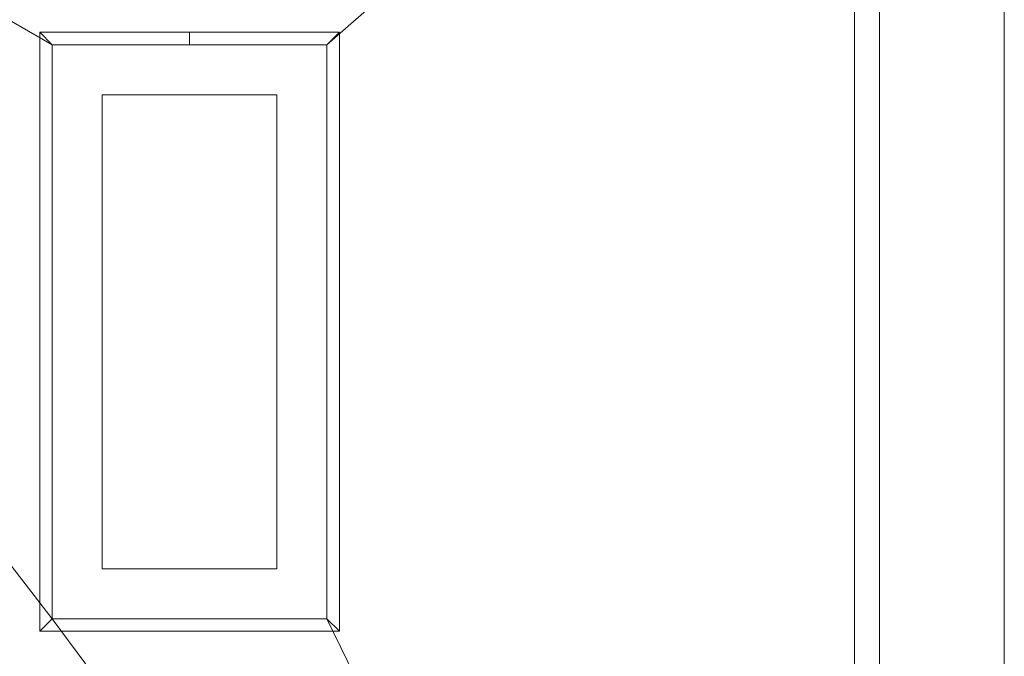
# Model space of a CAD drawing. Header units: inches. Extents: x 15 to 638, y -384 to 556.
# Tile 1045 of 1056: x 545 to 624, y 363 to 414. Entities that reach past the tile are written whole.
import ezdxf

# ---------------------------------------------------------------- set-up
doc = ezdxf.new("R2010")
doc.units = ezdxf.units.IN
doc.header["$MEASUREMENT"] = 0
for name, color, linetype, lineweight in [('A-CLNG', 13, 'Continuous', 9), ('A-FLOR', 192, 'Continuous', 9), ('A-ROOF', 132, 'Continuous', 9), ('A-WALL', 90, 'Continuous', 9), ('E-LITE-EQPM', 6, 'Continuous', 9)]:
    doc.layers.add(name, color=color, linetype=linetype, lineweight=lineweight)

# ---------------------------------------------------------------- blocks, each defined once
blk = doc.blocks.new('Recessed Fluorescent Light - Default 1-5513448-_3D_')
at = {"layer": 'E-LITE-EQPM'}
for p, q in [((-24, -12, 99), (-24, 12, 99)), ((-24, 12, 99), (24, 12, 99)), ((24, 12, 99), (24, 0, 99)), ((-23, 11, 99), (-23, -11, 99)), ((23, 11, 99), (-23, 11, 99)), ((23, 0, 99), (23, 11, 99)), ((19, 7, 99), (-19, 7, 99)), ((-19, 7, 99), (-19, -7, 99)), ((19, 0, 99), (19, 7, 99)), ((19, -7, 99), (19, 0, 99)), ((23, -11, 99), (23, 0, 99)), ((24, 0, 99), (24, -12, 99)), ((-19, -7, 99), (19, -7, 99)), ((-23, -11, 99), (23, -11, 99)), ((24, -12, 99), (-24, -12, 99))]:
    blk.add_line(p, q, dxfattribs=at)
mesh = blk.add_polyface(dxfattribs=at)
corners = [(-24, 12, 99), (-24, -12, 99), (24, -12, 99), (24, 12, 99)]
mesh.append_faces([[corners[k] for k in face] for face in [(0, 1, 2, 3)]])
mesh = blk.add_polyface(dxfattribs=at)
corners = [(24, -12, 98), (-24, -12, 98), (-24, 12, 98), (24, 12, 98)]
mesh.append_faces([[corners[k] for k in face] for face in [(0, 1, 2, 3)]])
mesh = blk.add_polyface(dxfattribs=at)
corners = [(24, 12, 99), (24, 12, 98), (-24, 12, 98), (-24, 12, 99)]
mesh.append_faces([[corners[k] for k in face] for face in [(0, 1, 2, 3)]])
mesh = blk.add_polyface(dxfattribs=at)
corners = [(-24, 12, 99), (-24, 12, 98), (-24, -12, 98), (-24, -12, 99)]
mesh.append_faces([[corners[k] for k in face] for face in [(0, 1, 2, 3)]])
mesh = blk.add_polyface(dxfattribs=at)
corners = [(-24, -12, 98), (24, -12, 98), (24, 0, 98), (24, 12, 98), (-24, 12, 98), (23, 11, 98), (23, 0, 98), (23, -11, 98), (-23, -11, 98), (-23, 11, 98)]
mesh.append_faces([[corners[k] for k in face] for face in [(4, 9, 5, 3), (7, 1, 2, 6)]], dxfattribs={"vtx0": -1, "vtx2": -1})
mesh.append_faces([[corners[k] for k in face] for face in [(8, 9, 4, 0), (2, 3, 5, 6), (7, 8, 0, 1)]], dxfattribs={"vtx1": -1, "vtx3": -1})
mesh = blk.add_polyface(dxfattribs=at)
corners = [(-24, -12, 96), (-24, 12, 96), (24, 12, 96), (24, 0, 96), (24, -12, 96), (23, 11, 96), (-23, 11, 96), (-23, -11, 96), (23, -11, 96), (23, 0, 96)]
mesh.append_faces([[corners[k] for k in face] for face in [(0, 7, 8, 4), (5, 2, 3, 9)]], dxfattribs={"vtx0": -1, "vtx2": -1})
mesh.append_faces([[corners[k] for k in face] for face in [(6, 7, 0, 1), (3, 4, 8, 9), (5, 6, 1, 2)]], dxfattribs={"vtx1": -1, "vtx3": -1})
mesh = blk.add_polyface(dxfattribs=at)
corners = [(24, 12, 98), (24, 12, 96), (-24, 12, 96), (-24, 12, 98)]
mesh.append_faces([[corners[k] for k in face] for face in [(0, 1, 2, 3)]])
mesh = blk.add_polyface(dxfattribs=at)
corners = [(-24, 12, 98), (-24, 12, 96), (-24, -12, 96), (-24, -12, 98)]
mesh.append_faces([[corners[k] for k in face] for face in [(0, 1, 2, 3)]])
mesh = blk.add_polyface(dxfattribs=at)
corners = [(24, -12, 99), (24, -12, 98), (24, 12, 98), (24, 12, 99)]
mesh.append_faces([[corners[k] for k in face] for face in [(0, 1, 2, 3)]])
mesh = blk.add_polyface(dxfattribs=at)
corners = [(24, 0, 98), (24, 0, 96), (24, 12, 96), (24, 12, 98)]
mesh.append_faces([[corners[k] for k in face] for face in [(0, 1, 2, 3)]])
mesh = blk.add_polyface(dxfattribs=at)
corners = [(-23, -11, 98), (-23, -11, 96), (-23, 11, 96), (-23, 11, 98)]
mesh.append_faces([[corners[k] for k in face] for face in [(0, 1, 2, 3)]])
mesh = blk.add_polyface(dxfattribs=at)
corners = [(-23, 11, 98), (-23, 11, 96), (23, 11, 96), (23, 11, 98)]
mesh.append_faces([[corners[k] for k in face] for face in [(0, 1, 2, 3)]])
mesh = blk.add_polyface(dxfattribs=at)
corners = [(23, 11, 98), (23, 11, 96), (23, 0, 96), (23, 0, 98)]
mesh.append_faces([[corners[k] for k in face] for face in [(0, 1, 2, 3)]])
mesh = blk.add_polyface(dxfattribs=at)
corners = [(23, 0, 98), (23, 0, 96), (23, -11, 96), (23, -11, 98)]
mesh.append_faces([[corners[k] for k in face] for face in [(0, 1, 2, 3)]])
mesh = blk.add_polyface(dxfattribs=at)
corners = [(24, -12, 98), (24, -12, 96), (24, 0, 96), (24, 0, 98)]
mesh.append_faces([[corners[k] for k in face] for face in [(0, 1, 2, 3)]])
mesh = blk.add_polyface(dxfattribs=at)
corners = [(23, -11, 98), (23, -11, 96), (-23, -11, 96), (-23, -11, 98)]
mesh.append_faces([[corners[k] for k in face] for face in [(0, 1, 2, 3)]])
mesh = blk.add_polyface(dxfattribs=at)
corners = [(-24, -12, 99), (-24, -12, 98), (24, -12, 98), (24, -12, 99)]
mesh.append_faces([[corners[k] for k in face] for face in [(0, 1, 2, 3)]])
mesh = blk.add_polyface(dxfattribs=at)
corners = [(-24, -12, 98), (-24, -12, 96), (24, -12, 96), (24, -12, 98)]
mesh.append_faces([[corners[k] for k in face] for face in [(0, 1, 2, 3)]])

msp = doc.modelspace()

# ---------------------------------------------------------------- block references
at = {"layer": 'E-LITE-EQPM', "rotation": 89.9999999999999}
msp.add_blockref('Recessed Fluorescent Light - Default 1-5513448-_3D_', (558.742, 388.875, 12), dxfattribs=at)

# ---------------------------------------------------------------- meshes
at = {"layer": 'A-CLNG'}
mesh = msp.add_polyface(dxfattribs=at)
corners = [(483.742, 448.875, 110.047), (483.742, 279.25, 110.047), (612, 279.25, 110.047), (612, 448.875, 110.047)]
mesh.append_faces([[corners[k] for k in face] for face in [(0, 1, 2, 3)]])
mesh = msp.add_polyface(dxfattribs=at)
corners = [(612, 448.875, 108), (612, 279.25, 108), (483.742, 279.25, 108), (483.742, 448.875, 108), (547.742, 411.875, 108), (547.742, 365.875, 108), (569.742, 365.875, 108), (569.742, 411.875, 108)]
mesh.append_faces([[corners[k] for k in face] for face in [(6, 1, 5)]], dxfattribs={"vtx0": -1, "vtx1": -1})
mesh.append_faces([[corners[k] for k in face] for face in [(3, 4, 5), (4, 3, 0, 7)]], dxfattribs={"vtx0": -1, "vtx2": -1})
mesh.append_faces([[corners[k] for k in face] for face in [(5, 1, 2, 3)]], dxfattribs={"vtx0": -1, "vtx3": -1})
mesh.append_faces([[corners[k] for k in face] for face in [(6, 7, 0, 1)]], dxfattribs={"vtx1": -1, "vtx3": -1})
mesh = msp.add_polyface(dxfattribs=at)
corners = [(612, 279.25, 110.047), (612, 279.25, 108), (612, 448.875, 108), (612, 448.875, 110.047)]
mesh.append_faces([[corners[k] for k in face] for face in [(0, 1, 2, 3)]])
mesh = msp.add_polyface(dxfattribs=at)
corners = [(547.742, 365.875, 110), (547.742, 365.875, 108), (547.742, 411.875, 108), (547.742, 411.875, 110)]
mesh.append_faces([[corners[k] for k in face] for face in [(0, 1, 2, 3)]])
mesh = msp.add_polyface(dxfattribs=at)
corners = [(547.742, 411.875, 110), (547.742, 411.875, 108), (569.742, 411.875, 108), (569.742, 411.875, 110)]
mesh.append_faces([[corners[k] for k in face] for face in [(0, 1, 2, 3)]])
mesh = msp.add_polyface(dxfattribs=at)
corners = [(569.742, 411.875, 110), (569.742, 365.875, 110), (547.742, 365.875, 110), (547.742, 411.875, 110)]
mesh.append_faces([[corners[k] for k in face] for face in [(0, 1, 2, 3)]])
mesh = msp.add_polyface(dxfattribs=at)
corners = [(569.742, 411.875, 110), (569.742, 411.875, 108), (569.742, 365.875, 108), (569.742, 365.875, 110)]
mesh.append_faces([[corners[k] for k in face] for face in [(0, 1, 2, 3)]])
mesh = msp.add_polyface(dxfattribs=at)
corners = [(569.742, 365.875, 110), (569.742, 365.875, 108), (547.742, 365.875, 108), (547.742, 365.875, 110)]
mesh.append_faces([[corners[k] for k in face] for face in [(0, 1, 2, 3)]])
at = {"layer": 'A-FLOR'}
mesh = msp.add_polyface(dxfattribs=at)
corners = [(34.992, -40.32, -2), (35.992, -40.32, -2), (35.992, 270, -2), (33.992, 270, -2), (33.992, 351, -2), (31.992, 351, -2), (31.992, 443, -2), (171.25, 443, -2), (171.25, 444, -2), (478.25, 444, -2), (478.25, 445.5, -2), (612, 445.5, -2), (612, 273.5, -2), (610, 273.5, -2), (610, -38.57, -2), (614.75, -38.57, -2), (614.75, -307.5, -2), (528, -307.5, -2), (528, -314.25, -2), (184.75, -314.25, -2), (184.75, -279.55, -2), (109.75, -279.55, -2), (109.75, -229.75, -2), (132.5, -229.75, -2), (132.5, -176.25, -2), (34.992, -176.25, -2)]
mesh.append_faces([[corners[k] for k in face] for face in [(14, 17, 24)]], dxfattribs={"vtx0": -1, "vtx1": -1, "vtx2": -1})
mesh.append_faces([[corners[k] for k in face] for face in [(20, 23, 24, 17)]], dxfattribs={"vtx0": -1, "vtx2": -1, "vtx3": -1})
mesh.append_faces([[corners[k] for k in face] for face in [(19, 20, 17, 18)]], dxfattribs={"vtx1": -1})
mesh.append_faces([[corners[k] for k in face] for face in [(1, 2, 14, 24), (13, 14, 2, 7)]], dxfattribs={"vtx1": -1, "vtx2": -1, "vtx3": -1})
mesh.append_faces([[corners[k] for k in face] for face in [(25, 0, 1, 24), (21, 22, 23, 20), (9, 10, 11)]], dxfattribs={"vtx2": -1})
mesh.append_faces([[corners[k] for k in face] for face in [(2, 3, 4, 7), (7, 8, 9, 13), (11, 12, 13, 9)]], dxfattribs={"vtx2": -1, "vtx3": -1})
mesh.append_faces([[corners[k] for k in face] for face in [(4, 5, 6, 7), (14, 15, 16, 17)]], dxfattribs={"vtx3": -1})
mesh = msp.add_polyface(dxfattribs=at)
corners = [(34.992, -40.32), (34.992, -176.25), (132.5, -176.25), (132.5, -229.75), (109.75, -229.75), (109.75, -279.55), (184.75, -279.55), (184.75, -314.25), (528, -314.25), (528, -307.5), (614.75, -307.5), (614.75, -38.57), (610, -38.57), (610, 273.5), (612, 273.5), (612, 445.5), (478.25, 445.5), (478.25, 444), (171.25, 444), (171.25, 443), (31.992, 443), (31.992, 351), (33.992, 351), (33.992, 270), (35.992, 270), (35.992, -40.32)]
mesh.append_faces([[corners[k] for k in face] for face in [(9, 6, 7, 8)]], dxfattribs={"vtx0": -1})
mesh.append_faces([[corners[k] for k in face] for face in [(3, 6, 2)]], dxfattribs={"vtx0": -1, "vtx1": -1})
mesh.append_faces([[corners[k] for k in face] for face in [(2, 6, 9, 12)]], dxfattribs={"vtx0": -1, "vtx1": -1, "vtx2": -1, "vtx3": -1})
mesh.append_faces([[corners[k] for k in face] for face in [(24, 12, 13, 19), (12, 24, 25, 2)]], dxfattribs={"vtx0": -1, "vtx2": -1, "vtx3": -1})
mesh.append_faces([[corners[k] for k in face] for face in [(16, 17, 15)]], dxfattribs={"vtx1": -1})
mesh.append_faces([[corners[k] for k in face] for face in [(10, 11, 12, 9), (20, 21, 22, 19)]], dxfattribs={"vtx2": -1})
mesh.append_faces([[corners[k] for k in face] for face in [(13, 14, 15, 17), (17, 18, 19, 13), (22, 23, 24, 19)]], dxfattribs={"vtx2": -1, "vtx3": -1})
mesh.append_faces([[corners[k] for k in face] for face in [(3, 4, 5, 6), (25, 0, 1, 2)]], dxfattribs={"vtx3": -1})
mesh = msp.add_polyface(dxfattribs=at)
corners = [(612, 445.5, -2), (612, 445.5), (612, 273.5), (612, 273.5, -2)]
mesh.append_faces([[corners[k] for k in face] for face in [(0, 1, 2, 3)]])
at = {"layer": 'A-ROOF'}
mesh = msp.add_polyface(dxfattribs=at)
corners = [(614, 445.5, 132), (614, -33.5, 132), (33.992, -33.5, 132), (33.992, 445.5, 132)]
mesh.append_faces([[corners[k] for k in face] for face in [(0, 1, 2, 3)]])
mesh = msp.add_polyface(dxfattribs=at)
corners = [(33.992, 445.5, 143.5), (33.992, -33.5, 143.5), (614, -33.5, 143.5), (614, 445.5, 143.5)]
mesh.append_faces([[corners[k] for k in face] for face in [(0, 1, 2, 3)]])
mesh = msp.add_polyface(dxfattribs=at)
corners = [(614, -33.5, 143.5), (614, -33.5, 132), (614, 445.5, 132), (614, 445.5, 143.5)]
mesh.append_faces([[corners[k] for k in face] for face in [(0, 1, 2, 3)]])
at = {"layer": 'A-WALL'}
mesh = msp.add_polyface(dxfattribs=at)
corners = [(612, 279.25, -16), (612, 279.25, 6), (612, 445.5, 6), (612, 455.5, 6), (612, 455.5, -16), (612, 445.5, -16)]
mesh.append_faces([[corners[k] for k in face] for face in [(2, 3, 4, 5), (5, 0, 1, 2)]], dxfattribs={"vtx3": -1})
mesh = msp.add_polyface(dxfattribs=at)
corners = [(624, 455.5, -16), (624, 279.25, -16), (612, 279.25, -16), (612, 445.5, -16), (612, 455.5, -16)]
mesh.append_faces([[corners[k] for k in face] for face in [(3, 0, 1, 2)]], dxfattribs={"vtx0": -1})
mesh.append_faces([[corners[k] for k in face] for face in [(3, 4, 0)]], dxfattribs={"vtx2": -1})
mesh = msp.add_polyface(dxfattribs=at)
corners = [(624, 279.25, 6), (624, 445.5, 6), (624, 455.5, 6), (612, 455.5, 6), (612, 445.5, 6), (612, 279.25, 6)]
mesh.append_faces([[corners[k] for k in face] for face in [(4, 1, 2, 3)]], dxfattribs={"vtx0": -1})
mesh.append_faces([[corners[k] for k in face] for face in [(5, 0, 1, 4)]], dxfattribs={"vtx2": -1})
mesh = msp.add_polyface(dxfattribs=at)
corners = [(624, 279.25, -16), (624, 455.5, -16), (624, 455.5, 6), (624, 445.5, 6), (624, 279.25, 6)]
mesh.append_faces([[corners[k] for k in face] for face in [(4, 0, 3)]], dxfattribs={"vtx1": -1})
mesh.append_faces([[corners[k] for k in face] for face in [(1, 2, 3, 0)]], dxfattribs={"vtx2": -1})
mesh = msp.add_polyface(dxfattribs=at)
corners = [(612, 445.5, 6), (612, 279.25, 6), (612, 279.18, 6), (612, 279.18, 131), (612, 445.5, 131)]
mesh.append_faces([[corners[k] for k in face] for face in [(4, 0, 1)]], dxfattribs={"vtx2": -1})
mesh.append_faces([[corners[k] for k in face] for face in [(1, 2, 3, 4)]], dxfattribs={"vtx3": -1})
mesh = msp.add_polyface(dxfattribs=at)
corners = [(612, 279.18, 6), (612, 279.25, 6), (612, 445.5, 6), (624, 445.5, 6), (624, 279.18, 6)]
mesh.append_faces([[corners[k] for k in face] for face in [(1, 4, 0)]], dxfattribs={"vtx0": -1})
mesh.append_faces([[corners[k] for k in face] for face in [(3, 4, 1, 2)]], dxfattribs={"vtx1": -1})
mesh = msp.add_polyface(dxfattribs=at)
corners = [(612, 279.18, 131), (624, 279.18, 131), (624, 445.5, 131), (612, 445.5, 131)]
mesh.append_faces([[corners[k] for k in face] for face in [(0, 1, 2, 3)]])
mesh = msp.add_polyface(dxfattribs=at)
corners = [(614, 445.5, 132), (614, 279.25, 132), (614, 279.25, 144), (614, 279.25, 150), (614, 445.5, 150)]
mesh.append_faces([[corners[k] for k in face] for face in [(2, 4, 0, 1)]], dxfattribs={"vtx0": -1})
mesh.append_faces([[corners[k] for k in face] for face in [(2, 3, 4)]], dxfattribs={"vtx2": -1})
mesh = msp.add_polyface(dxfattribs=at)
corners = [(614, 445.5, 132), (624, 445.5, 132), (624, 279.25, 132), (614, 279.25, 132)]
mesh.append_faces([[corners[k] for k in face] for face in [(0, 1, 2, 3)]])
mesh = msp.add_polyface(dxfattribs=at)
corners = [(614, 279.25, 150), (624, 279.25, 150), (624, 445.5, 150), (614, 445.5, 150)]
mesh.append_faces([[corners[k] for k in face] for face in [(0, 1, 2, 3)]])
mesh = msp.add_polyface(dxfattribs=at)
corners = [(624, 445.5, 131), (624, 279.18, 131), (624, 279.18, 6), (624, 445.5, 6)]
mesh.append_faces([[corners[k] for k in face] for face in [(0, 1, 2, 3)]])
mesh = msp.add_polyface(dxfattribs=at)
corners = [(624, 445.5, 132), (624, 445.5, 150), (624, 279.25, 150), (624, 279.25, 144), (624, 279.25, 132)]
mesh.append_faces([[corners[k] for k in face] for face in [(3, 1, 2)]], dxfattribs={"vtx0": -1})
mesh.append_faces([[corners[k] for k in face] for face in [(0, 1, 3, 4)]], dxfattribs={"vtx1": -1})

doc.saveas('drawing.dxf')
